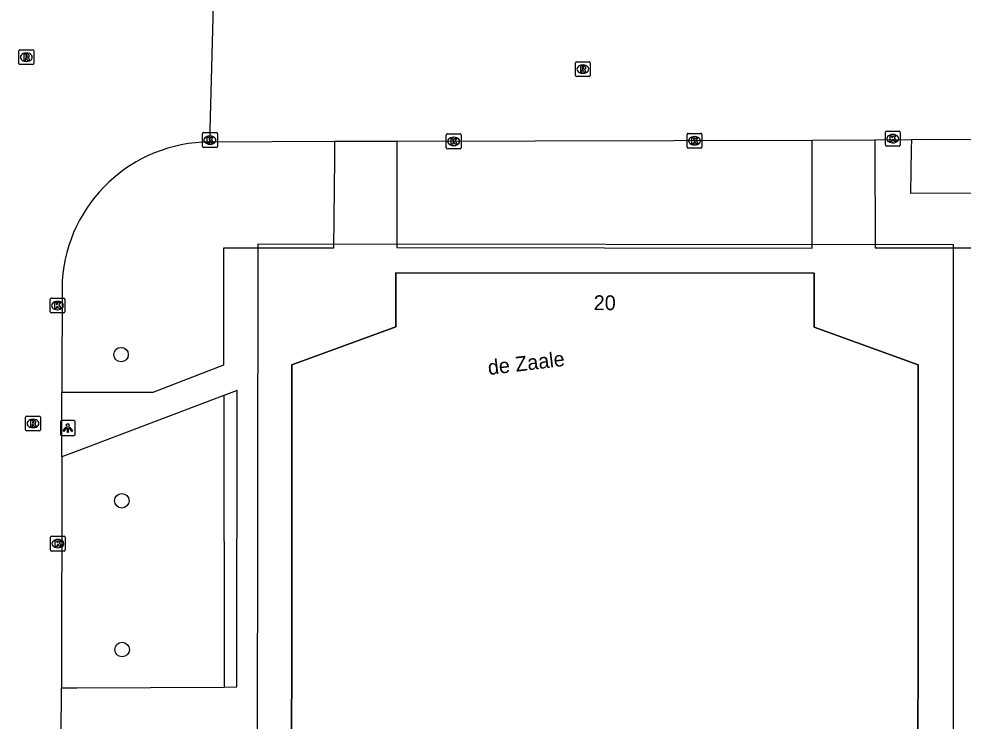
# Model space of a CAD drawing. Extents: x 161477 to 163040, y 383680 to 384868.
# Drawn here: x 162437.2 to 162500.8, y 384397.5 to 384444.8 of the extents above; entities that cross this region are included whole.
import ezdxf

# ---------------------------------------------------------------- set-up
doc = ezdxf.new("R2010")
doc.units = 0
for name, color, linetype in [('IMGEO_Boom', 7, 'Continuous'), ('IMGEO_Groenvoorziening', 7, 'Continuous'), ('IMGEO_Kolk', 7, 'Continuous'), ('IMGEO_Lichtpunt', 7, 'Continuous'), ('IMGEO_Openbare_ruimte_label', 7, 'Continuous'), ('IMGEO_Pand', 7, 'Continuous'), ('IMGEO_Pand_nummerreeks', 7, 'Continuous'), ('IMGEO_Pand_overbouw', 7, 'Continuous'), ('IMGEO_Parkeervlak_open', 7, 'Continuous'), ('IMGEO_Rijbaan_lokaal_open', 7, 'Continuous'), ('IMGEO_Rioolput', 7, 'Continuous'), ('IMGEO_Voetpad_open', 7, 'Continuous')]:
    doc.layers.add(name, color=color, linetype=linetype)

msp = doc.modelspace()

# ---------------------------------------------------------------- linework, layer by layer
at = {"layer": 'IMGEO_Boom'}
for centre in [(162444.07, 384422.2), (162444.12, 384412.35), (162444.14, 384402.32)]:
    msp.add_circle(centre, 0.489, dxfattribs=at)
at = {"layer": 'IMGEO_Groenvoorziening'}
msp.add_lwpolyline([(162451.005, 384419.438), (162451.025, 384399.787)], dxfattribs=at)
at = {"layer": 'IMGEO_Kolk'}
for p, q in [((162449.56, 384436.232), (162449.56, 384437.084)), ((162449.635, 384437.158), (162450.487, 384437.158)), ((162450.048, 384436.938), (162450.073, 384436.938)), ((162450.561, 384437.084), (162450.561, 384436.232)), ((162465.997, 384436.145), (162465.997, 384436.997)), ((162466.072, 384437.071), (162466.924, 384437.071)), ((162466.485, 384436.851), (162466.51, 384436.851)), ((162466.998, 384436.997), (162466.998, 384436.145)), ((162482.239, 384436.185), (162482.239, 384437.037)), ((162482.314, 384437.111), (162483.166, 384437.111)), ((162482.727, 384436.891), (162482.752, 384436.891)), ((162483.24, 384437.037), (162483.24, 384436.185)), ((162495.605, 384436.327), (162495.605, 384437.179)), ((162495.68, 384437.253), (162496.532, 384437.253)), ((162496.093, 384437.033), (162496.118, 384437.033)), ((162496.606, 384437.179), (162496.606, 384436.327)), ((162450.071, 384436.378), (162450.046, 384436.378)), ((162466.508, 384436.291), (162466.483, 384436.291)), ((162482.75, 384436.331), (162482.725, 384436.331)), ((162496.532, 384436.253), (162495.68, 384436.253)), ((162496.116, 384436.473), (162496.091, 384436.473)), ((162450.487, 384436.158), (162449.635, 384436.158)), ((162466.924, 384436.071), (162466.072, 384436.071)), ((162483.166, 384436.111), (162482.314, 384436.111)), ((162439.283, 384425.08), (162439.283, 384425.932)), ((162439.358, 384426.006), (162440.21, 384426.006)), ((162439.771, 384425.786), (162439.796, 384425.786)), ((162440.284, 384425.932), (162440.284, 384425.08)), ((162440.21, 384425.006), (162439.358, 384425.006)), ((162439.794, 384425.226), (162439.769, 384425.226)), ((162439.309, 384409.034), (162439.309, 384409.886)), ((162439.384, 384409.96), (162440.236, 384409.96)), ((162439.797, 384409.74), (162439.822, 384409.74)), ((162440.31, 384409.886), (162440.31, 384409.034)), ((162440.236, 384408.96), (162439.384, 384408.96)), ((162439.82, 384409.18), (162439.795, 384409.18))]:
    msp.add_line(p, q, dxfattribs=at)
for points in [[(162449.56, 384436.232), (162449.56, 384437.084)], [(162449.635, 384437.158), (162450.487, 384437.158)], [(162449.881, 384436.858), (162450.004, 384436.858), (162450.004, 384436.707), (162450.134, 384436.858), (162450.298, 384436.858), (162450.152, 384436.707), (162450.305, 384436.458), (162450.153, 384436.458), (162450.068, 384436.622), (162450.004, 384436.555), (162450.004, 384436.458), (162449.881, 384436.458), (162449.881, 384436.858)], [(162450.561, 384437.084), (162450.561, 384436.232)], [(162465.997, 384436.145), (162465.997, 384436.997)], [(162466.072, 384437.071), (162466.924, 384437.071)], [(162466.998, 384436.997), (162466.998, 384436.145)], [(162482.239, 384436.185), (162482.239, 384437.037)], [(162482.314, 384437.111), (162483.166, 384437.111)], [(162483.24, 384437.037), (162483.24, 384436.185)], [(162495.605, 384436.327), (162495.605, 384437.179)], [(162495.68, 384437.253), (162496.532, 384437.253)], [(162495.926, 384436.953), (162496.049, 384436.953), (162496.049, 384436.802), (162496.179, 384436.953), (162496.343, 384436.953), (162496.197, 384436.802), (162496.35, 384436.553), (162496.198, 384436.553), (162496.113, 384436.717), (162496.049, 384436.65), (162496.049, 384436.553), (162495.926, 384436.553), (162495.926, 384436.953)], [(162496.606, 384437.179), (162496.606, 384436.327)], [(162466.318, 384436.771), (162466.441, 384436.771), (162466.441, 384436.62), (162466.571, 384436.771), (162466.735, 384436.771), (162466.589, 384436.62), (162466.742, 384436.371), (162466.59, 384436.371), (162466.505, 384436.535), (162466.441, 384436.468), (162466.441, 384436.371), (162466.318, 384436.371), (162466.318, 384436.771)], [(162482.56, 384436.811), (162482.683, 384436.811), (162482.683, 384436.66), (162482.813, 384436.811), (162482.977, 384436.811), (162482.831, 384436.66), (162482.984, 384436.411), (162482.832, 384436.411), (162482.747, 384436.575), (162482.683, 384436.508), (162482.683, 384436.411), (162482.56, 384436.411), (162482.56, 384436.811)], [(162496.532, 384436.253), (162495.68, 384436.253)], [(162450.487, 384436.158), (162449.635, 384436.158)], [(162466.924, 384436.071), (162466.072, 384436.071)], [(162483.166, 384436.111), (162482.314, 384436.111)], [(162439.283, 384425.08), (162439.283, 384425.932)], [(162439.358, 384426.006), (162440.21, 384426.006)], [(162439.604, 384425.706), (162439.727, 384425.706), (162439.727, 384425.555), (162439.857, 384425.706), (162440.021, 384425.706), (162439.875, 384425.555), (162440.028, 384425.306), (162439.876, 384425.306), (162439.791, 384425.47), (162439.727, 384425.403), (162439.727, 384425.306), (162439.604, 384425.306), (162439.604, 384425.706)], [(162440.284, 384425.932), (162440.284, 384425.08)], [(162440.21, 384425.006), (162439.358, 384425.006)], [(162439.309, 384409.034), (162439.309, 384409.886)], [(162439.384, 384409.96), (162440.236, 384409.96)], [(162439.63, 384409.66), (162439.753, 384409.66), (162439.753, 384409.509), (162439.883, 384409.66), (162440.047, 384409.66), (162439.901, 384409.509), (162440.054, 384409.26), (162439.902, 384409.26), (162439.817, 384409.424), (162439.753, 384409.357), (162439.753, 384409.26), (162439.63, 384409.26), (162439.63, 384409.66)], [(162440.31, 384409.886), (162440.31, 384409.034)], [(162440.236, 384408.96), (162439.384, 384408.96)]]:
    msp.add_lwpolyline(points, dxfattribs=at)
for centre, start, end in [((162449.637, 384437.082), 91.55205, 178.44795), ((162449.637, 384437.082), 91.55205, 178.44795), ((162450.485, 384437.082), 1.55205, 88.44795), ((162450.485, 384437.082), 1.55205, 88.44795), ((162466.074, 384436.995), 91.55205, 178.44795), ((162466.074, 384436.995), 91.55205, 178.44795), ((162466.922, 384436.995), 1.55205, 88.44795), ((162466.922, 384436.995), 1.55205, 88.44795), ((162482.316, 384437.035), 91.55205, 178.44795), ((162482.316, 384437.035), 91.55205, 178.44795), ((162483.164, 384437.035), 1.55205, 88.44795), ((162483.164, 384437.035), 1.55205, 88.44795), ((162495.682, 384437.177), 91.55205, 178.44795), ((162495.682, 384437.177), 91.55205, 178.44795), ((162496.53, 384437.177), 1.55205, 88.44795), ((162496.53, 384437.177), 1.55205, 88.44795), ((162449.637, 384436.234), 181.55205, 268.44795), ((162449.637, 384436.234), 181.55205, 268.44795), ((162450.485, 384436.234), 271.55205, 358.44795), ((162450.485, 384436.234), 271.55205, 358.44795), ((162495.682, 384436.329), 181.55205, 268.44795), ((162495.682, 384436.329), 181.55205, 268.44795), ((162496.53, 384436.329), 271.55205, 358.44795), ((162496.53, 384436.329), 271.55205, 358.44795), ((162466.074, 384436.147), 181.55205, 268.44795), ((162466.074, 384436.147), 181.55205, 268.44795), ((162466.922, 384436.147), 271.55205, 358.44795), ((162466.922, 384436.147), 271.55205, 358.44795), ((162482.316, 384436.187), 181.55205, 268.44795), ((162482.316, 384436.187), 181.55205, 268.44795), ((162483.164, 384436.187), 271.55205, 358.44795), ((162483.164, 384436.187), 271.55205, 358.44795), ((162439.36, 384425.93), 91.55205, 178.44795), ((162439.36, 384425.93), 91.55205, 178.44795), ((162440.208, 384425.93), 1.55205, 88.44795), ((162440.208, 384425.93), 1.55205, 88.44795), ((162439.36, 384425.082), 181.55205, 268.44795), ((162439.36, 384425.082), 181.55205, 268.44795), ((162440.208, 384425.082), 271.55205, 358.44795), ((162440.208, 384425.082), 271.55205, 358.44795), ((162439.386, 384409.884), 91.55205, 178.44795), ((162439.386, 384409.884), 91.55205, 178.44795), ((162440.234, 384409.884), 1.55205, 88.44795), ((162440.234, 384409.884), 1.55205, 88.44795), ((162439.386, 384409.036), 181.55205, 268.44795), ((162439.386, 384409.036), 181.55205, 268.44795), ((162440.234, 384409.036), 271.55205, 358.44795), ((162440.234, 384409.036), 271.55205, 358.44795)]:
    msp.add_arc(centre, 0.0765, start, end, dxfattribs=at)
for centre, major_axis, ratio, start_param, end_param in [((162450.047, 384436.658), (-0.387, 0.002), 0.722429, 4.712389, 7.853982), ((162450.072, 384436.658), (-0.39, 0.002), 0.717154, 1.570796, 4.712389), ((162466.484, 384436.571), (-0.387, 0.002), 0.722429, 4.712389, 7.853982), ((162466.509, 384436.571), (-0.39, 0.002), 0.717154, 1.570796, 4.712389), ((162482.726, 384436.611), (-0.387, 0.002), 0.722429, 4.712389, 7.853982), ((162482.751, 384436.611), (-0.39, 0.002), 0.717154, 1.570796, 4.712389), ((162496.092, 384436.753), (-0.387, 0.002), 0.722429, 4.712389, 7.853982), ((162496.117, 384436.753), (-0.39, 0.002), 0.717154, 1.570796, 4.712389), ((162439.77, 384425.506), (-0.387, 0.002), 0.722429, 4.712389, 7.853982), ((162439.795, 384425.506), (-0.39, 0.002), 0.717154, 1.570796, 4.712389), ((162439.796, 384409.46), (-0.387, 0.002), 0.722429, 4.712389, 7.853982), ((162439.821, 384409.46), (-0.39, 0.002), 0.717154, 1.570796, 4.712389)]:
    msp.add_ellipse(centre, major_axis=major_axis, ratio=ratio, start_param=start_param, end_param=end_param, dxfattribs=at)
at = {"layer": 'IMGEO_Lichtpunt'}
for p, q in [((162440.879, 384417.748), (162440.071, 384417.748)), ((162440.879, 384417.748), (162440.071, 384417.748)), ((162439.977, 384417.653), (162439.977, 384416.846)), ((162439.977, 384417.653), (162439.977, 384416.846)), ((162440.973, 384416.846), (162440.973, 384417.653)), ((162440.973, 384416.846), (162440.973, 384417.653)), ((162440.071, 384416.752), (162440.879, 384416.752)), ((162440.071, 384416.752), (162440.879, 384416.752))]:
    msp.add_line(p, q, dxfattribs=at)
for points in [[(162440.351, 384417.317), (162440.39, 384417.289), (162440.202, 384417.027), (162440.164, 384417.054), (162440.351, 384417.317)], [(162440.453, 384417.269), (162440.5, 384417.269), (162440.5, 384416.947), (162440.453, 384416.947), (162440.453, 384417.269)], [(162440.563, 384417.289), (162440.601, 384417.316), (162440.788, 384417.054), (162440.749, 384417.026), (162440.563, 384417.289)]]:
    msp.add_lwpolyline(points, dxfattribs=at)
msp.add_circle((162440.476, 384417.451), 0.0994, dxfattribs=at)
for centre, start, end in [((162440.071, 384417.653), 90, 180), ((162440.071, 384417.653), 90, 180), ((162440.879, 384417.653), 0, 90), ((162440.879, 384417.653), 0, 90), ((162440.071, 384416.846), 180, 270), ((162440.071, 384416.846), 180, 270), ((162440.879, 384416.846), 270, 0), ((162440.879, 384416.846), 270, 360)]:
    msp.add_arc(centre, 0.0946, start, end, dxfattribs=at)
at = {"layer": 'IMGEO_Pand'}
msp.add_lwpolyline([(162497.819, 384421.507), (162490.799, 384424.047), (162490.797, 384427.69), (162462.595, 384427.701), (162462.601, 384424.065), (162455.586, 384421.51), (162455.56, 384376.472), (162453.944, 384375.886), (162453.956, 384325.62), (162499.447, 384325.622), (162499.451, 384375.854), (162497.8, 384376.445), (162497.819, 384421.507)], dxfattribs=at)
at = {"layer": 'IMGEO_Pand_overbouw'}
for points in [[(162500.19, 384429.596), (162453.287, 384429.651), (162453.177, 384342.304), (162453.191, 384339.707), (162453.223, 384323.993), (162500.175, 384324.006)], [(162490.797, 384427.69), (162490.799, 384424.047), (162497.819, 384421.507), (162497.8, 384376.445), (162499.451, 384375.854), (162499.447, 384325.622), (162453.956, 384325.62), (162453.944, 384375.886), (162455.56, 384376.472), (162455.586, 384421.51), (162462.601, 384424.065), (162462.595, 384427.701)]]:
    msp.add_lwpolyline(points, close=True, dxfattribs=at)
at = {"layer": 'IMGEO_Parkeervlak_open'}
msp.add_lwpolyline([(162497.367, 384436.664), (162497.354, 384436.044), (162497.293, 384433.085), (162511.855, 384433.157), (162511.818, 384436.733)], dxfattribs=at)
at = {"layer": 'IMGEO_Rijbaan_lokaal_open'}
for points in [[(162450.057, 384436.524), (162450.332, 384446.614)], [(162458.482, 384436.55), (162450.057, 384436.524)], [(162462.675, 384436.562), (162458.482, 384436.55)], [(162490.669, 384436.631), (162462.675, 384436.562)], [(162494.899, 384436.652), (162490.669, 384436.631)], [(162497.367, 384436.664), (162494.899, 384436.652)], [(162511.818, 384436.733), (162497.367, 384436.664)], [(162440.103, 384427.177), (162440.075, 384419.66)], [(162440.069, 384415.304), (162440.075, 384419.66)], [(162440.069, 384415.304), (162440.046, 384399.738)], [(162440.041, 384396.457), (162440.046, 384399.738)]]:
    msp.add_lwpolyline(points, dxfattribs=at)
msp.add_arc((162450.082, 384426.524), 10.001, 90.14401, 176.25337, dxfattribs=at)
at = {"layer": 'IMGEO_Rioolput'}
for p, q in [((162437.179, 384441.814), (162437.179, 384442.666)), ((162437.254, 384442.74), (162438.106, 384442.74)), ((162438.18, 384442.666), (162438.18, 384441.814)), ((162437.69, 384441.96), (162437.665, 384441.96)), ((162437.667, 384442.52), (162437.692, 384442.52)), ((162474.784, 384441.94), (162475.636, 384441.94)), ((162438.106, 384441.74), (162437.254, 384441.74)), ((162474.709, 384441.014), (162474.709, 384441.866)), ((162475.197, 384441.72), (162475.222, 384441.72)), ((162475.71, 384441.866), (162475.71, 384441.014)), ((162475.636, 384440.94), (162474.784, 384440.94)), ((162475.22, 384441.16), (162475.195, 384441.16)), ((162437.629, 384417.134), (162437.629, 384417.986)), ((162437.704, 384418.06), (162438.556, 384418.06)), ((162438.117, 384417.84), (162438.142, 384417.84)), ((162438.63, 384417.986), (162438.63, 384417.134)), ((162438.14, 384417.28), (162438.115, 384417.28)), ((162438.556, 384417.06), (162437.704, 384417.06))]:
    msp.add_line(p, q, dxfattribs=at)
for points in [[(162437.179, 384441.814), (162437.179, 384442.666)], [(162437.254, 384442.74), (162438.106, 384442.74)], [(162438.18, 384442.666), (162438.18, 384441.814)], [(162437.768, 384442.438), (162437.516, 384442.44), (162437.516, 384442.04)], [(162437.516, 384442.04), (162437.64, 384442.04), (162437.64, 384442.202), (162437.651, 384442.202)], [(162437.694, 384442.359), (162437.64, 384442.359), (162437.64, 384442.278)], [(162437.64, 384442.278), (162437.692, 384442.278)], [(162437.698, 384442.173), (162437.769, 384442.04), (162437.909, 384442.04), (162437.844, 384442.166)], [(162474.784, 384441.94), (162475.636, 384441.94)], [(162438.106, 384441.74), (162437.254, 384441.74)], [(162474.709, 384441.014), (162474.709, 384441.866)], [(162475.298, 384441.638), (162475.046, 384441.64), (162475.046, 384441.24)], [(162475.046, 384441.24), (162475.17, 384441.24), (162475.17, 384441.402), (162475.181, 384441.402)], [(162475.224, 384441.559), (162475.17, 384441.559), (162475.17, 384441.478)], [(162475.17, 384441.478), (162475.222, 384441.478)], [(162475.228, 384441.373), (162475.299, 384441.24), (162475.439, 384441.24), (162475.374, 384441.366)], [(162475.71, 384441.866), (162475.71, 384441.014)], [(162475.636, 384440.94), (162474.784, 384440.94)], [(162437.629, 384417.134), (162437.629, 384417.986)], [(162437.704, 384418.06), (162438.556, 384418.06)], [(162438.218, 384417.758), (162437.966, 384417.76), (162437.966, 384417.36)], [(162438.63, 384417.986), (162438.63, 384417.134)], [(162437.966, 384417.36), (162438.09, 384417.36), (162438.09, 384417.522), (162438.101, 384417.522)], [(162438.144, 384417.679), (162438.09, 384417.679), (162438.09, 384417.598)], [(162438.09, 384417.598), (162438.142, 384417.598)], [(162438.148, 384417.493), (162438.219, 384417.36), (162438.359, 384417.36), (162438.294, 384417.486)], [(162438.556, 384417.06), (162437.704, 384417.06)]]:
    msp.add_lwpolyline(points, dxfattribs=at)
for centre, radius, start, end in [((162437.256, 384442.664), 0.0765, 91.55205, 178.44795), ((162437.256, 384442.664), 0.0765, 91.55205, 178.44795), ((162438.104, 384442.664), 0.0765, 1.55205, 88.44795), ((162438.104, 384442.664), 0.0765, 1.55205, 88.44795), ((162437.65, 384442.149), 0.0533, 26.02933, 88.69889), ((162437.676, 384442.467), 0.19, 274.7715, 282.96867), ((162437.7, 384442.263), 0.0964, 77.00612, 93.18647), ((162437.714, 384442.32), 0.0378, 276.66336, 79.67722), ((162437.767, 384442.328), 0.109, 350.36119, 89.41601), ((162437.765, 384442.328), 0.112, 277.58423, 350.98172), ((162437.749, 384442.113), 0.108, 29.51342, 73.79051), ((162474.786, 384441.864), 0.0765, 91.55205, 178.44795), ((162474.786, 384441.864), 0.0765, 91.55205, 178.44795), ((162475.634, 384441.864), 0.0765, 1.55205, 88.44795), ((162475.634, 384441.864), 0.0765, 1.55205, 88.44795), ((162437.256, 384441.816), 0.0765, 181.55205, 268.44795), ((162437.256, 384441.816), 0.0765, 181.55205, 268.44795), ((162438.104, 384441.816), 0.0765, 271.55205, 358.44795), ((162438.104, 384441.816), 0.0765, 271.55205, 358.44795), ((162475.18, 384441.349), 0.0533, 26.02933, 88.69889), ((162475.206, 384441.667), 0.19, 274.7715, 282.96867), ((162475.23, 384441.463), 0.0964, 77.00612, 93.18647), ((162475.244, 384441.52), 0.0378, 276.66336, 79.67722), ((162475.297, 384441.528), 0.109, 350.36119, 89.41601), ((162475.295, 384441.528), 0.112, 277.58423, 350.98172), ((162475.279, 384441.313), 0.108, 29.51342, 73.79051), ((162474.786, 384441.016), 0.0765, 181.55205, 268.44795), ((162474.786, 384441.016), 0.0765, 181.55205, 268.44795), ((162475.634, 384441.016), 0.0765, 271.55205, 358.44795), ((162475.634, 384441.016), 0.0765, 271.55205, 358.44795), ((162437.706, 384417.984), 0.0765, 91.55205, 178.44795), ((162437.706, 384417.984), 0.0765, 91.55205, 178.44795), ((162438.217, 384417.648), 0.109, 350.36119, 89.41601), ((162438.554, 384417.984), 0.0765, 1.55205, 88.44795), ((162438.554, 384417.984), 0.0765, 1.55205, 88.44795), ((162437.706, 384417.136), 0.0765, 181.55205, 268.44795), ((162437.706, 384417.136), 0.0765, 181.55205, 268.44795), ((162438.1, 384417.469), 0.0533, 26.02933, 88.69889), ((162438.126, 384417.787), 0.19, 274.7715, 282.96867), ((162438.15, 384417.583), 0.0964, 77.00612, 93.18647), ((162438.164, 384417.64), 0.0378, 276.66336, 79.67722), ((162438.215, 384417.648), 0.112, 277.58423, 350.98172), ((162438.199, 384417.433), 0.108, 29.51342, 73.79051), ((162438.554, 384417.136), 0.0765, 271.55205, 358.44795), ((162438.554, 384417.136), 0.0765, 271.55205, 358.44795)]:
    msp.add_arc(centre, radius, start, end, dxfattribs=at)
for centre, major_axis, ratio, start_param, end_param in [((162437.666, 384442.24), (-0.387, 0.002), 0.722429, 4.712389, 7.853982), ((162437.691, 384442.24), (-0.39, 0.002), 0.717154, 1.570796, 4.712389), ((162475.196, 384441.44), (-0.387, 0.002), 0.722429, 4.712389, 7.853982), ((162475.221, 384441.44), (-0.39, 0.002), 0.717154, 1.570796, 4.712389), ((162438.116, 384417.56), (-0.387, 0.002), 0.722429, 4.712389, 7.853982), ((162438.141, 384417.56), (-0.39, 0.002), 0.717154, 1.570796, 4.712389)]:
    msp.add_ellipse(centre, major_axis=major_axis, ratio=ratio, start_param=start_param, end_param=end_param, dxfattribs=at)
at = {"layer": 'IMGEO_Voetpad_open'}
for points in [[(162440.075, 384419.66), (162440.953, 384419.66), (162446.234, 384419.663), (162450.997, 384421.501), (162451.003, 384429.391), (162458.426, 384429.396), (162458.473, 384435.404), (162458.482, 384436.55)], [(162462.675, 384436.562), (162462.672, 384435.616), (162462.657, 384429.412), (162490.674, 384429.383), (162490.669, 384435.991), (162490.669, 384436.631)], [(162494.899, 384436.652), (162494.9, 384436.347), (162494.928, 384429.395), (162502.499, 384429.401), (162502.552, 384421.496), (162512.388, 384421.627), (162513.13, 384421.637)], [(162451.025, 384399.787), (162451.867, 384399.799), (162451.894, 384419.782), (162451.005, 384419.438)], [(162451.005, 384419.438), (162441.034, 384415.669), (162440.069, 384415.304)], [(162440.046, 384399.738), (162441.085, 384399.742), (162451.025, 384399.787)]]:
    msp.add_lwpolyline(points, dxfattribs=at)

# ---------------------------------------------------------------- texts
at = {"layer": 'IMGEO_Openbare_ruimte_label'}
msp.add_text('de Zaale', height=1, rotation=6.89055, dxfattribs=at).set_placement((162468.861, 384420.821))
at = {"layer": 'IMGEO_Pand_nummerreeks'}
msp.add_text('20', height=1, rotation=359.78228, dxfattribs=at).set_placement((162475.937, 384425.198))

doc.saveas('drawing.dxf')
